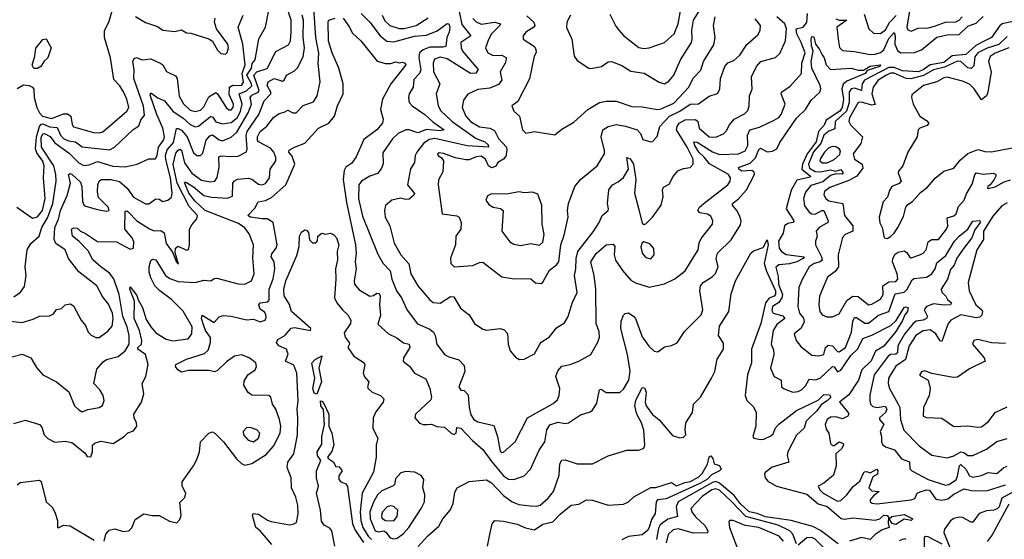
# Model space of a CAD drawing. Extents: x 1603745 to 1745082, y 385868 to 533966.
# Tile 431 of 646: x 1704320 to 1710069, y 438115 to 441148. Entities that reach past the tile are written whole.
import ezdxf

# ---------------------------------------------------------------- set-up
doc = ezdxf.new("R2010")
doc.units = 0

msp = doc.modelspace()

# ---------------------------------------------------------------- linework, layer by layer
at = {"layer": '0CON20XD'}
for points in [[(1704265, 439388.5), (1704335, 439381.8), (1704399.3, 439400.7), (1704435, 439418.2), (1704495, 439420), (1704517.7, 439432.3), (1704535, 439457.5), (1704565, 439463.3), (1704586.2, 439483.8), (1704615, 439490), (1704635, 439478.8), (1704678.2, 439395), (1704703.7, 439363.7), (1704720.7, 439325), (1704736.5, 439306.5), (1704765, 439293.5), (1704785, 439293.9), (1704835, 439330.9), (1704860.5, 439359.5), (1704866.2, 439403.8), (1704861.2, 439435), (1704838.6, 439488.6), (1704803.4, 439533.4), (1704770, 439595), (1704666.3, 439676.3), (1704604.4, 439755), (1704586.5, 439805), (1704531.1, 439841.1), (1704521.3, 439865), (1704526, 439935), (1704546.8, 439985), (1704557.7, 440035), (1704597.3, 440122.7), (1704616.2, 440195), (1704605.7, 440245), (1704615, 440250.9), (1704625, 440246.7), (1704675, 440199.5), (1704682, 440175), (1704687.6, 440087.6), (1704695, 440068), (1704705, 440060.8), (1704775, 440040), (1704825, 440031.1), (1704842, 440035), (1704836.2, 440055), (1704780.3, 440110.3), (1704773.5, 440143.5), (1704776.3, 440183.7), (1704784, 440206), (1704795, 440215.9), (1704855.2, 440215.2), (1704903.5, 440203.5), (1704946.9, 440165), (1704985, 440112.3), (1705055, 440073.5), (1705075, 440074.4), (1705115, 440103.5), (1705135, 440101.2), (1705155, 440087.8), (1705185, 440095.6), (1705207.1, 440112.9), (1705211.2, 440135), (1705200.2, 440225), (1705172.7, 440332.7), (1705172.1, 440355), (1705180.9, 440389.1), (1705217.5, 440432.5), (1705235, 440512.9), (1705245, 440514.2), (1705265, 440504), (1705297, 440465), (1705335, 440370.5), (1705355, 440356.7), (1705375, 440355.6), (1705389.9, 440370.1), (1705409.1, 440445), (1705429.6, 440470.4), (1705445, 440477), (1705485, 440446.9), (1705505, 440440.8), (1705555, 440463.2), (1705588.9, 440491.1), (1705653.5, 440605), (1705673, 440655), (1705666.6, 440695), (1705675, 440707.3), (1705712, 440725), (1705718.6, 440735), (1705687.7, 440825), (1705705, 440844.8), (1705765, 440864.2), (1705815, 440963.1), (1705888.7, 441001.3), (1705901.4, 441025), (1705905.6, 441075), (1705905.2, 441145), (1705875.4, 441235)], [(1705865, 440609.4), (1705885, 440619.4), (1705915, 440605.6), (1705935, 440605.7), (1705975, 440647.9), (1706035, 440669.2), (1706057.8, 440705), (1706074.5, 440785), (1706063.4, 440893.4), (1706066.3, 440953.7), (1706049.4, 441045), (1706036.8, 441215)], [(1706873.7, 441253.7), (1706900.7, 441120.7), (1706954.6, 441055), (1706896.5, 441015), (1706897.2, 440985), (1706905.3, 440965), (1706996.9, 440856.9), (1706983.2, 440836.8), (1706952.5, 440835), (1706815, 440919.5), (1706775, 440929), (1706741.9, 440918.1), (1706733.3, 440895), (1706736.1, 440845), (1706773.2, 440775), (1706751.8, 440715), (1706763.1, 440646.9), (1706777.5, 440617.5), (1706845, 440553.3), (1706985.1, 440455.1), (1707035.3, 440435), (1707055, 440417.1), (1707056.7, 440405), (1706932.3, 440412.3), (1706744.9, 440455.1), (1706711.2, 440448.8), (1706677.2, 440425), (1706639.1, 440375), (1706630, 440355), (1706625.6, 440315), (1706601.8, 440278.2), (1706584.7, 440185), (1706624.3, 440134.3), (1706622.2, 440125), (1706595, 440101.8), (1706575, 440099.2), (1706543, 440107), (1706493.8, 440095), (1706455.9, 440064.1), (1706450, 440035), (1706454.4, 439995), (1706480.6, 439945), (1706506, 439844), (1706545, 439775.8), (1706592.7, 439722.7), (1706604.6, 439665), (1706645.6, 439595), (1706715, 439512.5), (1706735, 439498.1), (1706775, 439494.4), (1706835, 439533.1), (1706855, 439531.4), (1706894.1, 439464.1), (1706944.2, 439425), (1706976.2, 439375), (1707025, 439342), (1707045, 439336), (1707125, 439345.6), (1707148.9, 439338.9), (1707167.5, 439317.5), (1707171.8, 439255), (1707184.6, 439214.6), (1707215, 439178.8), (1707237.5, 439165), (1707265, 439167.5), (1707325, 439197.8), (1707355, 439251.4)], [(1707536.4, 441175), (1707515.6, 441135), (1707512.8, 441102.8), (1707542.9, 441035), (1707558, 440935), (1707575, 440911.2), (1707643.3, 440865), (1707655, 440862.9), (1707716.7, 440875), (1707755, 440902), (1707775, 440904), (1707835, 440880.4), (1707887.8, 440847.8), (1707965.5, 440835.5), (1708053.2, 440783.2), (1708085, 440774.5), (1708110.1, 440789.9), (1708138.4, 440825), (1708177.3, 440915), (1708242.2, 441015), (1708247.2, 441035), (1708245, 441087.5), (1708254.8, 441145.2), (1708316.2, 441245)], [(1709521.7, 441235), (1709500.4, 441105), (1709505, 441089.2), (1709525, 441080.6), (1709565, 441099.2), (1709625, 441100.3), (1709661.5, 441111.5), (1709725, 441134.4), (1709785, 441136), (1709805, 441144.8), (1709823.4, 441165)], [(1704275, 439181.4), (1704335, 439195.4), (1704385, 439175.6), (1704417.9, 439117.9), (1704454.6, 439074.6), (1704535, 439034.4), (1704607, 438977), (1704639.2, 438895), (1704665, 438870.3), (1704685, 438860), (1704717.1, 438872.9), (1704784.4, 438885.6), (1704803.8, 438896.2), (1704812.8, 438925), (1704807.1, 438955), (1704788, 438988), (1704752.7, 439025), (1704771.3, 439108.7), (1704807.9, 439152.1), (1704826.2, 439165), (1704895, 439181.9), (1704935, 439215.8), (1704958.4, 439255), (1704959.6, 439305), (1704947.7, 439355), (1704923, 439415), (1704900.2, 439545), (1704868.9, 439635), (1704845, 439669.2), (1704793.2, 439705), (1704747.6, 439747.6), (1704719.2, 439799.2), (1704665.7, 439855.7), (1704628.7, 439885), (1704623.1, 439925), (1704636.8, 439933.2), (1704655, 439931.5), (1704675, 439913.6), (1704705, 439900.9), (1704775, 439854.6), (1704885, 439851.1), (1704965, 439808.1), (1704985.4, 439814.6), (1704987.4, 439852.6), (1704977.5, 439875), (1704933.6, 439925), (1704935, 440030), (1704945, 440031.9), (1704955, 440025.5), (1705003.6, 439973.6), (1705077.1, 439927.1), (1705105, 439915.7), (1705145, 439918.4), (1705163.5, 439905), (1705175, 439842.2), (1705212.4, 439792.4), (1705235, 439733.3), (1705247.7, 439722.3), (1705228.3, 439788.3), (1705230.6, 439815), (1705245, 439826.7), (1705295, 439803.5), (1705305, 439806.2), (1705311.1, 439835), (1705312.2, 439925), (1705325, 439950.8), (1705355, 439985.6), (1705358.7, 440005), (1705308.8, 440058.8), (1705239.4, 440195), (1705216.2, 440303.8), (1705231, 440369), (1705245, 440387.8), (1705255, 440392.8), (1705265, 440387.6), (1705282.9, 440312.9), (1705325, 440253.3), (1705381.8, 440211.8), (1705435, 440201.7), (1705459.4, 440205), (1705473, 440227), (1705484.4, 440285), (1705482.5, 440347.5), (1705495.8, 440354.2), (1705549.1, 440349.1), (1705595, 440352.3), (1705643.8, 440376.2), (1705648.5, 440395), (1705642.9, 440472.9), (1705648.4, 440495), (1705716.7, 440595), (1705747, 440675), (1705787.1, 440715), (1705786.3, 440726.3), (1705764.2, 440765), (1705771.2, 440785), (1705805, 440805.3), (1705855, 440790), (1705864, 440795), (1705878.6, 440825), (1705925, 440850), (1705942.8, 440867.2), (1705975, 440930.8), (1705983.3, 440985), (1705974.5, 441045), (1705977.3, 441145), (1705968.7, 441175)], [(1704285, 439530.9), (1704325, 439558.9), (1704348.2, 439591.8), (1704358.6, 439655), (1704351.8, 439705), (1704364, 439805), (1704385, 439841.2), (1704434.7, 439885.3), (1704448.5, 439935), (1704483.6, 439996.4), (1704513.6, 440076.4), (1704532.3, 440205), (1704531.7, 440245), (1704519.4, 440295), (1704447, 440405), (1704445, 440460), (1704455, 440482.3), (1704465, 440484.3), (1704497.6, 440467.6), (1704525, 440428.9), (1704608.4, 440368.4), (1704665, 440313.8), (1704695, 440297.3), (1704725, 440300.6), (1704775, 440320.4), (1704863.5, 440293.5), (1704935, 440290), (1705005.3, 440304.7), (1705075, 440336.5), (1705113.1, 440336.9), (1705122.8, 440357.2), (1705131.2, 440405), (1705158.9, 440445), (1705164.8, 440465), (1705155, 440514.5), (1705120, 440595), (1705082.9, 440707.1), (1705085, 440721.2), (1705127.1, 440692.9), (1705164.7, 440674.7), (1705214.1, 440615), (1705275, 440574.1), (1705315, 440537.4), (1705345, 440522.9), (1705365, 440526.3), (1705435, 440583.8), (1705445, 440580.6), (1705465, 440551.6), (1705505, 440541.5), (1705555, 440547.7), (1705592.7, 440577.3), (1705610.2, 440615), (1705618.9, 440655), (1705600.9, 440715), (1705645, 440733.3), (1705675, 440762.5), (1705674, 440775), (1705646.8, 440825), (1705673.2, 440865), (1705677, 440893), (1705694.8, 440915), (1705716, 441036), (1705755.9, 441105), (1705774.7, 441205)], [(1704302.5, 440055), (1704395, 439989.5), (1704425, 439997.4), (1704452.7, 440035), (1704469.5, 440105), (1704458.9, 440225), (1704463.5, 440295), (1704455, 440322.5), (1704420.8, 440370.8), (1704412.4, 440395), (1704417.8, 440465), (1704435, 440524.7), (1704445, 440539.3), (1704455, 440540.5), (1704495, 440522.8), (1704538.5, 440518.5), (1704558.6, 440475), (1704575, 440455.6), (1704605, 440441.6), (1704645.4, 440435.4), (1704685, 440407.2), (1704845, 440388.8), (1704874.5, 440405), (1704981.4, 440505), (1705015, 440529.4), (1705027.9, 440562.1), (1705048.4, 440591.6), (1705043.9, 440643.9), (1704986.7, 440805), (1704988.2, 440855), (1704980.9, 440905), (1704988.2, 440921.8), (1705003.1, 440926.9), (1705035, 440914.7), (1705085, 440919.4), (1705145, 440892.5), (1705155.5, 440885), (1705176.6, 440846.6), (1705230.3, 440820.3), (1705239.3, 440805), (1705251.8, 440701.8), (1705276.7, 440656.7), (1705315, 440620.5), (1705345, 440611.7), (1705375, 440619.7), (1705395, 440640), (1705425, 440698.4), (1705465, 440724.4), (1705475.9, 440715.9), (1705526.4, 440635), (1705542, 440622), (1705555, 440621.8), (1705567.2, 440635), (1705569, 440655), (1705542.7, 440712.7), (1705545.4, 440754.6), (1705564.2, 440765.8), (1705615, 440764.9), (1705626.6, 440783.4), (1705619.3, 440835), (1705635.8, 440885), (1705623.8, 441006.2), (1705596.2, 441105), (1705624.5, 441175)], [(1704305, 440746), (1704341.7, 440768.3), (1704375, 440763.8), (1704394, 440754), (1704402, 440742), (1704405.4, 440695), (1704420.5, 440635), (1704435.3, 440605), (1704454.2, 440585), (1704505, 440571), (1704575, 440598.1), (1704598.5, 440598.5), (1704618.1, 440585), (1704626.2, 440536.2), (1704635, 440523.9), (1704750.7, 440490.7), (1704785, 440488.9), (1704805.2, 440494.8), (1704946.1, 440615), (1704957.9, 440635), (1704945.2, 440684.8), (1704926.5, 440726.5), (1704905, 440762.5), (1704869.8, 440799.8), (1704851.1, 440925), (1704814.7, 441045.3), (1704815.2, 441085), (1704840.4, 441135), (1704859.2, 441200.8)], [(1704813.8, 438105), (1704823.8, 438146.2), (1704842.2, 438167.8), (1704875, 438175.5), (1704925, 438160), (1704957.5, 438165), (1704975, 438182.5), (1704995, 438230), (1705045, 438263.8), (1705094.1, 438254.1), (1705135, 438254.2), (1705195, 438220.8), (1705237.7, 438212.3), (1705255, 438230), (1705262.5, 438255), (1705255, 438330), (1705285, 438360), (1705290, 438385), (1705268.8, 438425), (1705268.3, 438451.7), (1705335, 438543.3), (1705355, 438581.2), (1705369.5, 438625), (1705375.9, 438684.1), (1705424.2, 438735.8), (1705445, 438743.3), (1705460, 438735), (1705510.6, 438685), (1705586, 438586), (1705615, 438558.6), (1705635, 438548.6), (1705675, 438557.8), (1705759.3, 438610.7), (1705801.5, 438658.5), (1705841.6, 438735), (1705844.3, 438775), (1705837.4, 438815), (1705814.7, 438875), (1705795.4, 438905), (1705785.8, 438945.8), (1705774, 438954), (1705675, 438956.2), (1705653.2, 438973.2), (1705628, 439015), (1705631.2, 439038.8), (1705652, 439075), (1705694.6, 439105.4), (1705702.2, 439125), (1705699.5, 439145), (1705659.4, 439175), (1705615, 439191.9), (1705575, 439184.2), (1705528, 439152), (1705475, 439100.6), (1705456.7, 439093.3), (1705425, 439100.5), (1705305, 439101.6), (1705265, 439091.4), (1705243.4, 439105), (1705230.4, 439125), (1705231.1, 439135), (1705293.2, 439166.8), (1705399.6, 439200.4), (1705421.5, 439218.5), (1705433.8, 439265), (1705433.8, 439293.8), (1705405.4, 439335), (1705395, 439361.4), (1705380.8, 439405), (1705385, 439423.3), (1705455, 439380.8), (1705485.7, 439414.3), (1705508.8, 439421.2), (1705555, 439418.1), (1705645, 439396.1), (1705685, 439399.5), (1705723.9, 439383.9), (1705752.7, 439395), (1705759.5, 439410.5), (1705757.7, 439427.7), (1705750.4, 439440.4), (1705725, 439458.6), (1705717.1, 439485), (1705724.6, 439495.4), (1705768.8, 439501.2), (1705777.3, 439512.7), (1705776.5, 439575), (1705801, 439635), (1705809.3, 439695), (1705805.2, 439735), (1705789.2, 439765), (1705791.9, 439781.9), (1705818.5, 439815), (1705823.2, 439835), (1705800, 439965), (1705765, 439986.9), (1705735, 439985.4), (1705667.5, 439995), (1705652, 440005), (1705692.3, 440047.7), (1705712.9, 440085), (1705755, 440092.2), (1705789.5, 440110.5), (1705874.7, 440185), (1705926.8, 440305), (1705910.9, 440350.9), (1705892.5, 440375), (1705893.5, 440386.5), (1705924.7, 440405.3), (1705985, 440427.2), (1706065.5, 440515), (1706125, 440544.1), (1706159, 440585), (1706175.5, 440645), (1706209.7, 440715), (1706208.4, 440775), (1706184.2, 440865), (1706144.3, 440955), (1706122.8, 441022.8), (1706121.1, 441138.9), (1706125, 441146), (1706162, 441158)], [(1704996.2, 441166.2), (1705055, 441131.5), (1705125, 441108.1), (1705155, 441086.4), (1705225, 441080), (1705265, 441090), (1705295, 441072), (1705319.7, 441069.7), (1705425, 441037.1), (1705445, 441022.9), (1705475, 440970.6), (1705495, 440951.9), (1705522.1, 440947.9), (1705532.3, 440957.7), (1705539.7, 440985), (1705535.3, 441005), (1705468.9, 441095), (1705457.9, 441135), (1705462.4, 441157.6)], [(1706208.3, 441158.3), (1706245, 441105.8), (1706260.9, 441070.9), (1706311.5, 441025), (1706407.1, 440907.1), (1706455, 440892.7), (1706487.8, 440892.2), (1706515, 440902.5), (1706535, 440897.5), (1706555, 440901.2), (1706570, 440895), (1706575.4, 440885.4), (1706486.1, 440773.9), (1706438.9, 440685), (1706425.8, 440625), (1706442.5, 440567.5), (1706439.2, 440545), (1706405.4, 440505), (1706330.3, 440449.7), (1706285, 440347.1), (1706258.9, 440311.1), (1706225, 440286.9), (1706215, 440268.6), (1706208.8, 440215), (1706228.8, 440081.2), (1706281, 439835), (1706284.7, 439785), (1706279.6, 439735), (1706285.5, 439695), (1706272.9, 439625), (1706275.8, 439605), (1706301.7, 439571.7), (1706365, 439535.5), (1706385, 439538), (1706405, 439551.4), (1706419.3, 439549.3), (1706424.4, 439535), (1706420.2, 439485), (1706426.8, 439423.2), (1706411.2, 439371.2), (1706473.8, 439313.8), (1706521.9, 439291.9), (1706561.9, 439261.9), (1706595, 439254), (1706597.2, 439235), (1706561.9, 439175), (1706560, 439155), (1706595.3, 439125.3), (1706626, 439086), (1706691.5, 439051.5), (1706714.4, 438995), (1706724.2, 438945), (1706721.2, 438928.8), (1706631.2, 438845), (1706626.7, 438825), (1706655, 438794.2), (1706675.6, 438785.6), (1706700, 438785), (1706725, 438786.7), (1706755, 438774.5), (1706800, 438770), (1706838.8, 438735), (1706855, 438727.5), (1706869.2, 438735), (1706871.7, 438768.3), (1706895, 438764.2), (1706962.9, 438692.9), (1707025, 438639.5), (1707076.7, 438566.7), (1707145, 438486.2), (1707175, 438466.2), (1707204.7, 438465.3), (1707265, 438486.5), (1707302.9, 438525), (1707352.5, 438635), (1707386.8, 438685), (1707397.1, 438755), (1707415.7, 438784.3), (1707465, 438799.3), (1707505, 438790.9), (1707525, 438794.5), (1707595, 438841.5), (1707651.2, 438858.8), (1707665, 438870), (1707689.4, 438910.6), (1707705, 438988.8), (1707715, 438992.5), (1707745, 438972.5), (1707825, 438972), (1707845, 438992.5), (1707875.7, 439044.3), (1707885, 439097.5), (1707868.7, 439195), (1707829.3, 439345), (1707831.3, 439388.7), (1707845.9, 439424.1), (1707855, 439433.3), (1707875, 439436.7), (1707905, 439416.2), (1707915, 439403.3), (1707955, 439297.1), (1707993.7, 439243.7), (1708025, 439213.8), (1708045, 439208.8), (1708085, 439238.8), (1708125, 439246.7), (1708158.3, 439261.7), (1708201.7, 439328.3), (1708298.1, 439425), (1708307.8, 439455), (1708291.2, 439565), (1708295.4, 439595), (1708310, 439615), (1708362.3, 439647.7), (1708382.7, 439667.3), (1708397.9, 439705), (1708387.4, 439755), (1708394.2, 439785), (1708475, 439863.4), (1708529.4, 439950.6), (1708531.6, 439975), (1708523, 440005), (1708508.1, 440035), (1708482.1, 440065), (1708481.8, 440075), (1708517.7, 440102.3), (1708563.6, 440155), (1708610.8, 440245), (1708607.8, 440257.8), (1708595, 440267.6), (1708536, 440265), (1708518.2, 440275), (1708517.1, 440285), (1708585, 440311.6), (1708617.1, 440342.9), (1708635, 440391.5), (1708645, 440398.5), (1708685, 440377.8), (1708715, 440381.8), (1708740.9, 440395), (1708759.1, 440430.9), (1708855, 440573.6), (1708907.5, 440625), (1708941.2, 440678.8), (1708991.8, 440725), (1708997.6, 440745), (1708994, 440765), (1708944.8, 440865), (1708941.7, 440905), (1708952.8, 440965), (1708943.3, 440995), (1708940.9, 441035), (1708945, 441050), (1708957.6, 441047.6), (1708965.7, 441005), (1708988, 440978), (1709005, 440943.8), (1709017.8, 440925), (1709029.4, 440885), (1709055, 440857.1), (1709175, 440864.8), (1709215, 440854.2), (1709246.1, 440853.9), (1709285, 440877.6), (1709346.9, 440885), (1709342.9, 440875), (1709267.8, 440852.2), (1709255.8, 440835), (1709150.1, 440789.9), (1709128.3, 440771.7), (1709120.3, 440745), (1709130.4, 440685), (1709122.9, 440635), (1709107.8, 440615), (1709028.8, 440561.2), (1709016.3, 440533.7), (1708983.5, 440495), (1708970.3, 440435), (1708918.5, 440365), (1708891, 440305), (1708887.5, 440275), (1708936.9, 440235), (1708935, 440228.8), (1708858, 440212), (1708825, 440152.7), (1708795.9, 440045), (1708837.4, 439977.4), (1708842.5, 439975), (1708834.4, 439965.6), (1708805, 439959.1), (1708784.8, 439945), (1708777.5, 439902.5), (1708750, 439855), (1708754, 439815), (1708767.6, 439795), (1708795, 439778.8), (1708900.6, 439765), (1708893.8, 439755), (1708857.9, 439735), (1708815, 439722.8), (1708752.2, 439717.8), (1708735.4, 439704.6), (1708749.1, 439649.1), (1708750.1, 439605), (1708774.5, 439545), (1708770, 439525), (1708752.8, 439497.2), (1708715.4, 439475), (1708711.2, 439451.2), (1708719.1, 439435), (1708775, 439419.8), (1708786.7, 439405), (1708740.2, 439369.8), (1708719.5, 439335), (1708707.3, 439255), (1708721.2, 439221.2), (1708724.1, 439195), (1708703.5, 439115), (1708725, 439065.8), (1708766.9, 439045), (1708768.8, 439005), (1708782.9, 438992.9), (1708833.4, 438973.4), (1708865, 438977.2), (1708885, 438988.8), (1708908.1, 439011.9), (1708930.2, 439049.8), (1708967.2, 439047.2), (1708994.1, 439055.9), (1709065, 439123.9), (1709075, 439122.5), (1709095, 439093.4), (1709115, 439103.1), (1709172.5, 439187.5), (1709213.6, 439226.4), (1709242.1, 439287.9), (1709295, 439306.2), (1709406.4, 439363.6), (1709437.3, 439392.7), (1709485, 439468.9), (1709495, 439473.3), (1709506.6, 439466.6), (1709504.5, 439445), (1709487.1, 439425), (1709475, 439392.2), (1709435, 439327.8), (1709365, 439243.3), (1709317.3, 439212.7), (1709291.9, 439158.1), (1709237.2, 439105), (1709217.3, 439045), (1709160.8, 438959.2), (1709106.9, 438915), (1709157.5, 438855), (1709161.6, 438845), (1709155.8, 438835), (1709125, 438818.7), (1709085, 438829.4), (1709055, 438828.2), (1709035.3, 438814.7), (1709023.5, 438785), (1709028.9, 438758.9), (1709044, 438735), (1709054.4, 438674.4), (1709065, 438662), (1709075, 438662.5), (1709105, 438684.2), (1709127.1, 438675), (1709130.8, 438665), (1709117.3, 438642.7), (1709085.6, 438615), (1709088.1, 438545), (1709071.2, 438488.8), (1709015, 438442.5), (1708981.2, 438425), (1708991.4, 438405), (1709011.9, 438385), (1709095, 438338.5), (1709115, 438341.9), (1709150, 438375), (1709186.9, 438423.1), (1709225, 438455.5), (1709251.1, 438508.9), (1709265, 438511.2), (1709286.4, 438503.6), (1709325.3, 438525.3), (1709330.8, 438515), (1709327.5, 438495), (1709300.8, 438479.2), (1709278.6, 438415), (1709295, 438398.3), (1709337.5, 438395), (1709305, 438369.6), (1709286.5, 438345), (1709285.7, 438335), (1709296.7, 438326.7), (1709325, 438322.1), (1709525, 438346), (1709545.5, 438354.5), (1709560, 438385), (1709576.6, 438393.4)], [(1706314.6, 441185), (1706364.1, 441135), (1706424.5, 441054.5), (1706463.2, 441023.2), (1706505, 441019.7), (1706625, 441051.8), (1706695, 441058), (1706756.9, 441083.1), (1706815, 441127), (1706825, 441123.6), (1706831.5, 441105), (1706827.7, 441075), (1706814, 441044), (1706807.4, 440992.6), (1706792.5, 440987.5), (1706715, 440987.4), (1706675, 440971.7), (1706655.2, 440955), (1706651.2, 440925), (1706662.9, 440855), (1706653.6, 440835), (1706621.2, 440798.8), (1706617.8, 440755), (1706593.5, 440715), (1706590, 440695), (1706594.4, 440665), (1706612.5, 440645), (1706685, 440595.9), (1706732.4, 440552.4), (1706798.1, 440505), (1706775, 440499.7), (1706695, 440508.4), (1706645, 440488.7), (1706595, 440505.5), (1706575, 440506), (1706529.5, 440485), (1706497.6, 440452.4), (1706439.4, 440370.6), (1706442.5, 440307.5), (1706431.4, 440278.6), (1706408.7, 440251.3), (1706365, 440235.8), (1706315, 440205.7), (1706300, 440185), (1706298, 440105), (1706322, 440002), (1706410.7, 439780.7), (1706441.5, 439725), (1706483.2, 439683.2), (1706493.6, 439633.6), (1706520.9, 439565), (1706550, 439525), (1706582.1, 439452.1), (1706642.9, 439372.9), (1706715, 439342), (1706735.8, 439325), (1706745.9, 439305), (1706755.3, 439255.3), (1706800.9, 439195), (1706825, 439181.1), (1706885, 439162.5), (1706915, 439130), (1706918.5, 439095), (1706883.3, 439005), (1706895, 438986.2), (1706915, 438984.2), (1706937.9, 438957.9), (1706944.3, 438884.3), (1706955, 438842.5), (1706972.5, 438815), (1706995, 438800.8), (1707088.9, 438778.9), (1707109.2, 438715), (1707125, 438630), (1707135, 438622.2), (1707145, 438623.3), (1707213.1, 438685), (1707285.4, 438824.6), (1707435, 438907.8), (1707460.5, 438929.5), (1707469.6, 438955), (1707472.9, 438995), (1707449.5, 439065), (1707461.9, 439098.1), (1707485, 439125.8), (1707535, 439135.6), (1707585.4, 439154.6), (1707654.2, 439195), (1707695, 439266.7), (1707705.6, 439295), (1707704.3, 439325.7), (1707685.9, 439375), (1707683.8, 439575), (1707673.8, 439655), (1707654.7, 439735), (1707685, 439783.6), (1707745, 439833.3), (1707785, 439838.8), (1707794.4, 439824.4), (1707791.2, 439775), (1707799.6, 439745), (1707838.9, 439685), (1707887.5, 439627.5), (1707915, 439612.9), (1707995, 439587.3), (1708085, 439607.1), (1708145, 439636.7), (1708205, 439682.9), (1708281.5, 439805), (1708287.3, 439845), (1708298.5, 439871.5), (1708364.4, 439955), (1708367.8, 439975), (1708355, 440001.1), (1708335, 440012.7), (1708291.3, 440021.3), (1708280, 440035), (1708290, 440055), (1708325.6, 440085), (1708455.3, 440184.7), (1708467.8, 440205), (1708469.5, 440225), (1708459.2, 440245), (1708347.1, 440307.1), (1708316.8, 440346.8), (1708285.6, 440375), (1708261.1, 440415), (1708255.7, 440435), (1708275, 440434.2), (1708365, 440376.9), (1708405, 440362.3), (1708516.7, 440365), (1708555, 440382.5), (1708570.7, 440415), (1708569.5, 440475), (1708583.8, 440505), (1708638.8, 440521.2), (1708725, 440561.2), (1708751.8, 440578.2), (1708765.3, 440595), (1708788.9, 440655), (1708766.2, 440715), (1708768.5, 440725), (1708819.1, 440760.9), (1708885.3, 440834.7), (1708886.8, 440895), (1708905.4, 440954.6), (1708882.9, 441015), (1708858, 441065), (1708853.2, 441095), (1708895, 441104.6), (1708915, 441131.7), (1708919.8, 441185)], [(1706436.5, 441175), (1706451.1, 441141.1), (1706480.4, 441115), (1706535, 441096.6), (1706565, 441097.4), (1706635.4, 441114.6), (1706705, 441160)], [(1706966.5, 441155), (1706985.1, 441135.1), (1707015, 441122), (1707094.3, 441134.3), (1707126.5, 441125), (1707123.6, 441115), (1707075.3, 441065), (1707058, 441032), (1707039.5, 440985), (1707053.5, 440955), (1707085, 440939.2), (1707135, 440941.7), (1707161.8, 440925), (1707154.2, 440895), (1707126.2, 440845), (1707135.6, 440795), (1707115, 440771.1), (1707065, 440748.2), (1706995, 440741.9), (1706936.9, 440713.1), (1706911.7, 440678.3), (1706904.5, 440635), (1706924.7, 440585), (1706951.5, 440555), (1707005, 440523.5), (1707065.6, 440515.6), (1707091.9, 440501.9), (1707116.1, 440455), (1707162, 440405), (1707164.7, 440385), (1707158, 440352), (1707145.2, 440334.8), (1707111.4, 440315), (1707098.6, 440291.4), (1707075, 440284.5), (1707058.1, 440295), (1707040.4, 440335), (1707015, 440351.3), (1706985, 440348.7), (1706945, 440330), (1706925, 440330.8), (1706865, 440342.1), (1706795, 440367.8), (1706768.8, 440371.2), (1706760, 440365), (1706764.2, 440355), (1706782.8, 440342.8), (1706793.7, 440323.7), (1706790.1, 440259.9), (1706766.3, 440213.7), (1706762.6, 440185), (1706786.1, 440016.1), (1706873, 440003), (1706886, 439995), (1706898.6, 439965), (1706895.6, 439925), (1706867.5, 439885), (1706864.6, 439835), (1706835.5, 439755.5), (1706836.9, 439725), (1706856.3, 439706.3), (1706965.4, 439714.6), (1707005, 439731.4), (1707025, 439732.5), (1707135, 439646.7), (1707195, 439637.5), (1707305, 439635.6), (1707332.1, 439612.1), (1707365, 439608.8), (1707375, 439616.7), (1707413.7, 439686.3), (1707455, 439717.5), (1707467.5, 439735), (1707478.9, 439835), (1707499.3, 439890.7), (1707521.8, 439995), (1707518.5, 440035), (1707523.6, 440076.4), (1707561.4, 440175), (1707595, 440216.2), (1707692.5, 440295), (1707734.2, 440365), (1707735.5, 440385), (1707715.4, 440464.6), (1707725, 440505.7), (1707755, 440524.5), (1707802.4, 440537.6), (1707857.2, 440527.2), (1707925.5, 440505), (1707943.9, 440485), (1707959.1, 440449.1), (1708005, 440435.6), (1708015, 440437.8), (1708042.7, 440467.3), (1708057.9, 440525), (1708115, 440584.8), (1708175.1, 440614.9), (1708235, 440654.8), (1708283.2, 440656.8), (1708345, 440701.5), (1708395, 440718), (1708407.3, 440742.7), (1708411.6, 440805), (1708437.9, 440875), (1708455, 440897.1), (1708489.2, 440910.8), (1708525, 440941.9), (1708565, 441004.4), (1708630.2, 441059.8), (1708644.3, 441085), (1708645.6, 441115), (1708613.4, 441153.4)], [(1707281.6, 441171.6), (1707321.9, 441135), (1707328.1, 441115), (1707321.9, 441105), (1707275.3, 441074.7), (1707259.4, 441055), (1707260.6, 441035), (1707325, 440991.1), (1707334.5, 440975), (1707335, 440957.5), (1707323.8, 440935), (1707297.6, 440802.4), (1707228.9, 440671.1), (1707194.3, 440645), (1707204.5, 440615), (1707238.5, 440585), (1707256.2, 440505), (1707275, 440486.2), (1707325, 440495.8), (1707445, 440476.2), (1707485, 440510), (1707555, 440551.1), (1707636.9, 440625), (1707705, 440665.4), (1707745, 440673.1), (1707802.9, 440672.9), (1707895, 440641.2), (1707955, 440640), (1708044.8, 440624.8), (1708065, 440628.1), (1708139.2, 440660.8), (1708171.4, 440695), (1708226.7, 440755), (1708252.3, 440807.7), (1708296.7, 440853.3), (1708313.5, 440905), (1708372.2, 441002.2), (1708379.7, 441045), (1708370.9, 441115), (1708381.6, 441165)], [(1707355, 439251.4), (1707365, 439265.5), (1707412.5, 439297.5), (1707455, 439349.2), (1707501, 439379), (1707523.3, 439415), (1707545.3, 439494.7), (1707574.1, 439555.9), (1707558.6, 439655), (1707567.4, 439695), (1707568.3, 439755), (1707578.4, 439795), (1707669, 439911), (1707704, 439965), (1707721.2, 440005), (1707755.4, 440035), (1707758.8, 440045), (1707752, 440075), (1707760, 440155), (1707782.2, 440185), (1707815, 440201.5), (1707845, 440227.5), (1707874.7, 440275), (1707865.9, 440344.1), (1707885, 440336), (1707903.5, 440305), (1707918.2, 440215), (1707909.5, 440135), (1707935, 440041.2), (1707955, 439960), (1707965, 439952.5), (1707975, 439957.5), (1708014, 439995), (1708066, 440065), (1708077.1, 440115), (1708072.5, 440155), (1708079.1, 440170.9), (1708111.7, 440188.3), (1708136.2, 440233.8), (1708163.1, 440266.9), (1708195, 440280.8), (1708235, 440285.8), (1708252.9, 440305), (1708251.5, 440335), (1708216.4, 440405), (1708154.3, 440505), (1708158, 440525), (1708171.3, 440545), (1708205, 440563.5), (1708265.2, 440565.2), (1708279.6, 440555), (1708287.2, 440515), (1708345, 440465.4), (1708385, 440462.3), (1708428.5, 440481.5), (1708445, 440496.9), (1708464.4, 440535.6), (1708492.2, 440567.8), (1708552, 440598), (1708572.3, 440617.7), (1708579.6, 440645), (1708580.6, 440705), (1708597.3, 440742.7), (1708592.2, 440815), (1708622.8, 440875), (1708648.1, 440905), (1708733.1, 440926.9), (1708758.2, 440951.8), (1708791.3, 441025), (1708796.3, 441095), (1708787.7, 441125), (1708741.6, 441165)], [(1707765, 441180.8), (1707800.2, 441110.2), (1707819.5, 441085), (1707846.7, 441055), (1707935, 440986.5), (1707965, 440980)], [(1707965, 440980), (1707995, 440984.7), (1708085, 441014.7), (1708140.7, 441065), (1708164.8, 441125), (1708181, 441209)], [(1709085, 441152.7), (1709105, 441145.1), (1709149.4, 441145), (1709090.2, 441105), (1709101.1, 441021.1), (1709106.4, 440986.4), (1709125, 440968.2), (1709195, 440962.9), (1709285, 440945.7), (1709315, 440946.6), (1709345, 440956.7), (1709365, 440971.6), (1709395, 441039.5), (1709425, 441074.5), (1709431.3, 441055), (1709428.8, 441005), (1709445, 440967.9), (1709465, 440955.7), (1709543.9, 440956.1), (1709585, 440971.6), (1709675, 441047.2), (1709735, 441060.4), (1709805, 441062.5), (1709855, 441111.6), (1709905, 441128.2), (1709945, 441167.9)], [(1709250, 441180), (1709278.8, 441095), (1709305, 441070.4), (1709345, 441068.6), (1709375, 441089.2), (1709397.7, 441132.3), (1709437.6, 441172.4)], [(1710145, 441144.7), (1710056.6, 441123.4), (1710040.2, 441109.8), (1709995, 441044.5), (1709955, 441025.8), (1709901.8, 440998.2), (1709844.4, 440945.6), (1709765, 440936.6), (1709715, 440897.8), (1709635.2, 440884.8), (1709595.2, 440855), (1709565, 440843.6), (1709475, 440849.4), (1709425, 440868.7), (1709395, 440869.8), (1709253, 440795), (1709239.4, 440775), (1709235, 440734.5), (1709195, 440748.7), (1709175, 440744.8), (1709162.1, 440725), (1709162.5, 440665), (1709147.3, 440615), (1709080.6, 440555), (1709078.8, 440511.2), (1709045, 440496.9), (1709015, 440474.4), (1708998.3, 440425), (1708955, 440376.9), (1708925.6, 440305), (1708932.3, 440282.3), (1708965, 440262.8), (1708995, 440260.9), (1709055, 440271.1), (1709085, 440263.8), (1709115, 440274.8), (1709128.3, 440255), (1709122.5, 440247.5), (1709085, 440248), (1709055, 440238.5), (1709008.6, 440201.4), (1708938.6, 440181.4), (1708908.9, 440141.1), (1708896.9, 440105), (1708902.1, 440062.1), (1708929.6, 440025), (1708944.6, 440014.6), (1708965, 440013.3), (1709003.8, 440035), (1709015, 440033.8), (1709039.6, 439975), (1709038.1, 439965), (1708988.2, 439935), (1708970.4, 439915), (1708976.4, 439885), (1708966.4, 439855), (1708967.3, 439835), (1709001.9, 439765), (1709004.7, 439745), (1708994.1, 439735.9), (1708957.9, 439725), (1708929.6, 439705), (1708888, 439632), (1708868.9, 439585), (1708863.4, 439475), (1708872.5, 439435), (1708895.6, 439405.6), (1708900.6, 439385), (1708882.5, 439347.5), (1708842.5, 439315), (1708853.5, 439275), (1708880.3, 439240.3), (1708945, 439190), (1708983.4, 439186.6), (1709015, 439194.3), (1709024.7, 439235), (1709040.6, 439249.4), (1709065, 439243.8), (1709095, 439211.3), (1709105, 439208.8), (1709142.2, 439235), (1709175.7, 439324.3), (1709185, 439388.6), (1709195, 439410), (1709205, 439409.5), (1709255, 439377.6), (1709275, 439377.2), (1709335, 439423.9), (1709394.2, 439445.8), (1709431.5, 439548.5), (1709485, 439557.3), (1709502.4, 439575), (1709530.7, 439629.3), (1709541.5, 439638.5), (1709615, 439645.8), (1709645.1, 439664.9), (1709665.2, 439695), (1709675, 439728.5), (1709727.9, 439772.1), (1709777.2, 439855), (1709805, 439885.3), (1709855.6, 439925), (1709885, 439972.8), (1709925, 439976.2), (1709927.1, 439965), (1709897.5, 439922.5), (1709878.3, 439875), (1709832.6, 439815), (1709792.6, 439757.4), (1709777, 439715), (1709755, 439690.7), (1709737, 439633), (1709700.9, 439575), (1709705, 439558.9), (1709726.9, 439535), (1709736.2, 439515), (1709760, 439495), (1709755.5, 439485), (1709717.7, 439482.3), (1709655, 439489), (1709613.8, 439475), (1709601.8, 439455), (1709620, 439415), (1709615.3, 439405), (1709595.7, 439394.3), (1709555, 439388.3), (1709536.8, 439375), (1709486.7, 439313.3), (1709446.2, 439245), (1709445, 439203.5), (1709435, 439196.8), (1709405, 439194), (1709391.2, 439185), (1709309.2, 439075), (1709283.1, 438956.9), (1709284.6, 438924.6), (1709288.2, 438905), (1709301.5, 438891.5), (1709325.6, 438885.6), (1709373, 438893), (1709383.8, 438875), (1709375.3, 438855), (1709339.6, 438825), (1709340.5, 438815), (1709365.4, 438785), (1709344.2, 438745), (1709351.9, 438715), (1709351.1, 438685), (1709358.3, 438668.3), (1709376, 438655), (1709427.4, 438637.4), (1709468.8, 438585), (1709515, 438567.7), (1709517.2, 438527.2), (1709529.2, 438515), (1709625, 438463.9), (1709725, 438431.2), (1709745, 438436.1), (1709787.3, 438462.7), (1709796.5, 438483.5), (1709806.6, 438543.4), (1709815, 438552.4), (1709845, 438524.4), (1709865, 438485.3), (1709885, 438478.1), (1709935, 438487.5), (1709975, 438505.8), (1710025, 438499.2), (1710065.2, 438534.8), (1710085, 438543.1)], [(1704425, 440863.1), (1704403.2, 440863.2), (1704393.5, 440883.5), (1704409.5, 440935), (1704415, 440982.5), (1704455, 441033.3), (1704475, 441037.5), (1704503.8, 440985), (1704484, 440925), (1704463.1, 440906.9), (1704443.5, 440875), (1704425, 440863.1)], [(1710085, 441050.9), (1710037.2, 441002.8), (1709968, 440982), (1709915.2, 440955), (1709897.4, 440932.6), (1709891.7, 440878.3), (1709875, 440863), (1709855, 440866.6), (1709815, 440904.2), (1709795, 440905.6), (1709719, 440871), (1709654.8, 440855), (1709597.1, 440822.9), (1709523.7, 440803.7), (1709495, 440804.8), (1709425, 440835.7), (1709405, 440836.3), (1709380.2, 440825), (1709332.4, 440795), (1709302.3, 440755), (1709295.9, 440715), (1709315, 440654.4), (1709295, 440650), (1709235, 440666.7), (1709215.7, 440664.3), (1709164.8, 440575), (1709161.3, 440555), (1709170.5, 440535), (1709240.8, 440465), (1709231.1, 440425), (1709186.2, 440365), (1709194.6, 440334.6), (1709238, 440305), (1709242.5, 440282.5), (1709208.6, 440235), (1709160.2, 440209.8), (1709050.6, 440169.4), (1709019.4, 440145), (1709015.3, 440125.3), (1709026.1, 440105), (1709045, 440090.3), (1709126.9, 440075), (1709136.2, 440005), (1709184.9, 439944.9), (1709183.6, 439915), (1709140.4, 439895), (1709123.2, 439876.8), (1709099.1, 439775), (1709100, 439705), (1709081.6, 439678.4), (1709036.4, 439645), (1708990.3, 439535), (1708985.4, 439485), (1708991.5, 439445), (1709005.4, 439425.4), (1709033.6, 439413.6), (1709066.1, 439413.9), (1709105, 439431.1), (1709150.1, 439509.9), (1709185, 439533.9), (1709215, 439532.2), (1709275, 439484.1), (1709295, 439487.9), (1709345, 439517.6), (1709362.2, 439545), (1709358.8, 439595), (1709395, 439618.7), (1709435, 439621), (1709447, 439633), (1709442.9, 439665), (1709416.3, 439735), (1709417.5, 439755), (1709430.9, 439779.1), (1709448.2, 439791.8), (1709485, 439799.1), (1709500.1, 439790.1), (1709515, 439763.8), (1709525, 439759.1), (1709575, 439775.6), (1709595, 439785.6), (1709611.8, 439805), (1709625, 439852.5), (1709645, 439864.7), (1709685, 439865.5), (1709730.7, 439925), (1709738.4, 439945), (1709735, 439992), (1709775, 440002.8), (1709788.4, 440015), (1709802.3, 440057.7), (1709833.9, 440095), (1709847.7, 440132.3), (1709881.7, 440188.3), (1709896.5, 440243.5), (1709905, 440254.2), (1709945, 440247.1), (1710005, 440252), (1710018.8, 440245), (1710020, 440235), (1710010, 440215), (1709986.4, 440183.6), (1709972.5, 440175), (1709970, 440165), (1709975, 440163.3), (1710015, 440172.5), (1710067.6, 440202.4), (1710105, 440212.9)], [(1710094.4, 440985), (1710015, 440953.9), (1709985.5, 440934.5), (1709975.9, 440905), (1709991.7, 440845), (1709973.6, 440726.4), (1709964.1, 440705), (1709935, 440680.5), (1709893.3, 440745), (1709865, 440771.2), (1709825, 440789.7), (1709735, 440813.1), (1709715, 440809.7), (1709675, 440786.5), (1709596.2, 440765), (1709529.8, 440710.2), (1709526.4, 440695), (1709536.2, 440656.2), (1709575, 440585.8), (1709615, 440560.5), (1709628, 440545), (1709618.9, 440531.1), (1709575, 440515.8), (1709566, 440505), (1709559.4, 440465), (1709504.6, 440375), (1709475.4, 440294.6), (1709452, 440265), (1709449.2, 440255), (1709466.2, 440205), (1709455, 440192.5), (1709412, 440175), (1709397.9, 440152.1), (1709387.8, 440112.2), (1709360.8, 440085), (1709338.1, 439995), (1709342.8, 439962.8), (1709355.6, 439935), (1709367.5, 439875), (1709385, 439871.2), (1709405, 439882.5), (1709425, 439901.4), (1709446.2, 439935), (1709479.8, 440000.2), (1709494.4, 440055), (1709505, 440069.2), (1709532.6, 440087.4), (1709579.3, 440140.7), (1709619.8, 440170.2), (1709665, 440224.2), (1709715, 440263.8), (1709775, 440281.9), (1709811.7, 440328.3), (1709855, 440367.9), (1709915, 440391.1), (1709955, 440378.2), (1709993.4, 440376.6), (1710165, 440410)], [(1704285, 438791.9), (1704355, 438810), (1704435, 438785.8), (1704449.8, 438769.8), (1704463.6, 438725), (1704484.3, 438704.3), (1704525, 438682.9), (1704585, 438687.8), (1704625, 438680), (1704699.7, 438619.7), (1704715, 438598.8), (1704735, 438597.5), (1704746, 438625), (1704746.2, 438665), (1704761.3, 438678.7), (1704795, 438688.6), (1704865.8, 438674.2), (1704930, 438715), (1704952.4, 438737.6), (1704985, 438749.2), (1705004.3, 438775), (1705002.9, 438795), (1704988.1, 438825), (1704987.5, 438845), (1705031.4, 438915), (1705044.2, 438965), (1705034.5, 439025.5), (1705057.5, 439065), (1705069.7, 439135), (1705054.1, 439195), (1705009, 439225), (1705010.2, 439235), (1705031.6, 439255), (1705033.1, 439275), (1705020.5, 439335), (1704988.8, 439405), (1704990, 439505), (1704962.3, 439575), (1704965, 439588.8), (1705005, 439538.1), (1705012.3, 439512.3), (1705037.5, 439467.5), (1705058.9, 439398.9), (1705085.2, 439355), (1705115, 439320.5), (1705175.8, 439284.2), (1705215, 439274.4), (1705304.5, 439285.5), (1705325.3, 439315), (1705326.7, 439355), (1705275, 439447.4), (1705206.1, 439515), (1705137.8, 439565), (1705109.6, 439595), (1705085, 439642.2), (1705075.9, 439675), (1705075.4, 439705), (1705085, 439742), (1705095, 439750.8), (1705115, 439746.2), (1705172.2, 439655), (1705197.1, 439637.1), (1705245, 439619.7), (1705345, 439614.2), (1705395, 439627.2), (1705435.6, 439624.4), (1705455, 439638), (1705470.7, 439639.3), (1705595, 439607.3), (1705635.3, 439604.7), (1705673.1, 439625), (1705688.8, 439665), (1705681.5, 439758.5), (1705685.8, 439835), (1705659, 439899), (1705633.8, 439933.8), (1705597.9, 439957.9), (1705403.9, 440033.9), (1705345, 440088.3), (1705307.3, 440135), (1705282.2, 440197.8), (1705285, 440202.5), (1705295, 440198.4), (1705335, 440173.5), (1705395, 440122.8), (1705441.8, 440111.8), (1705534.2, 440105.8), (1705562, 440118), (1705564.6, 440195), (1705575, 440208.6), (1705592.5, 440217.5), (1705655, 440223.3), (1705675, 440216.9), (1705715, 440188.8), (1705735, 440185.3), (1705755, 440192.8), (1705778.8, 440225), (1705783.1, 440275), (1705815.3, 440324.7), (1705816.4, 440345), (1705804.3, 440375), (1705785, 440399.4), (1705714.8, 440435), (1705708.3, 440445), (1705708, 440465), (1705724.7, 440495), (1705763, 440527), (1705801.5, 440578.5), (1705835, 440600.5), (1705865, 440609.4)], [(1709035, 440312.3), (1709075, 440332.4), (1709108.9, 440361.1), (1709113.4, 440383.4), (1709104.3, 440395), (1709085, 440406), (1709065, 440408.4), (1709045, 440400.4), (1709019.1, 440375), (1708995, 440338.5), (1708992.5, 440325), (1709005, 440313.3), (1709035, 440312.3)], [(1707245, 439829.6), (1707305, 439841.8), (1707355, 439833.1), (1707375, 439848.9), (1707382, 439895), (1707370.8, 439955), (1707368.2, 440065), (1707345, 440129.2), (1707315, 440141.9), (1707267.3, 440137.3), (1707235, 440144.4), (1707165, 440130), (1707075, 440132.3), (1707050.6, 440119.4), (1707041.5, 440095), (1707059.9, 440069.9), (1707085, 440053.6), (1707126.4, 440046.4), (1707142.5, 440035), (1707135.7, 439915), (1707181.7, 439851.7), (1707205, 439837.6), (1707245, 439829.6)], [(1710085, 440079.3), (1710055, 440061.2), (1710002.4, 440002.4), (1709947.5, 439915), (1709946.4, 439865), (1709908, 439805), (1709857.5, 439615), (1709863.1, 439565), (1709903.3, 439485), (1709938.2, 439455), (1709942.2, 439445), (1709936.7, 439423.3), (1709925, 439411.2), (1709905, 439407.9), (1709815, 439424.7), (1709757.1, 439395), (1709739.7, 439370.3), (1709705, 439270), (1709695, 439274.5), (1709668.3, 439315), (1709635, 439338.3), (1709595, 439333), (1709552.1, 439305), (1709514, 439245), (1709491.5, 439165), (1709435, 439126.9), (1709393.5, 439055), (1709391.1, 439025), (1709398.4, 438995), (1709447.4, 438907.4), (1709458.4, 438885), (1709462.4, 438815), (1709481.9, 438751.9), (1709570.8, 438660.8), (1709645, 438605.8), (1709735, 438590), (1709775, 438603.2), (1709815, 438626), (1709831.7, 438621.7), (1709855, 438604.6), (1709885, 438604.6), (1709965, 438641.2), (1710025, 438686.6), (1710085, 438704.6)], [(1705792.5, 438085), (1705725, 438164), (1705699.5, 438185), (1705678.8, 438255), (1705683.3, 438265), (1705715, 438261.4), (1705766.7, 438226.7), (1705788.8, 438218.8), (1705895, 438200.6), (1705917, 438203), (1705935.6, 438214.4), (1705946.4, 438263.6), (1705944.6, 438315), (1705932, 438362), (1705906.4, 438415), (1705905.5, 438475), (1705881.8, 438535), (1705885.5, 438565), (1705921.2, 438615), (1705931.9, 438671.9), (1705942, 438725), (1705944.3, 438825), (1705939.3, 438875), (1705946.7, 438923.3), (1705938.1, 439085), (1705921.6, 439131.6), (1705871.8, 439155), (1705886.7, 439196.7), (1705878.5, 439225), (1705833.3, 439245), (1705818.9, 439265), (1705827.8, 439282.2), (1705868.8, 439305), (1705905, 439348.6), (1705925, 439351.2), (1706017.5, 439335), (1706019.2, 439345), (1705907.3, 439445), (1705896, 439486), (1705865, 439536.7), (1705862.6, 439575), (1705874.7, 439625), (1705938.3, 439771.7), (1705952, 439825), (1705954.1, 439884.1), (1705965, 439907.5), (1705985, 439922.5), (1705995, 439920), (1706007, 439907), (1706013, 439863), (1706030, 439845), (1706050, 439845), (1706058.3, 439858.3), (1706060, 439885), (1706085, 439902.5), (1706105, 439896.7), (1706135, 439903.3), (1706155, 439893.3), (1706170, 439875), (1706183.8, 439835), (1706174.2, 439795.8), (1706176.2, 439746.2), (1706164.2, 439695), (1706166.8, 439635), (1706159, 439525), (1706171.9, 439495), (1706204, 439454), (1706236.5, 439425), (1706254.2, 439395), (1706250.6, 439375), (1706215, 439320), (1706220.6, 439295), (1706243.8, 439265), (1706246.1, 439253.9), (1706236.7, 439235), (1706271.4, 439185), (1706332.2, 439145), (1706335.5, 439134.5), (1706325.7, 439085), (1706333.6, 439063.6), (1706358.6, 439035), (1706350.8, 439005), (1706354.3, 438995), (1706378, 438975), (1706426.2, 438955), (1706446, 438935), (1706442, 438915), (1706399.6, 438860.4), (1706383.2, 438825), (1706382.9, 438762.9), (1706411.4, 438705), (1706401.5, 438665), (1706400.9, 438595), (1706385, 438508), (1706319.8, 438385), (1706307.2, 438275), (1706311.4, 438225), (1706322.9, 438185), (1706355, 438133.5), (1706374.9, 438114.9)], [(1706645.8, 438074.2), (1706703.6, 438136.4), (1706767.4, 438192.6), (1706790, 438235), (1706833.1, 438285), (1706851.1, 438325), (1706860, 438390), (1706873.6, 438416.4), (1706945, 438452.9), (1707045, 438462.2), (1707075, 438445.4), (1707145, 438370.7), (1707194.5, 438334.5), (1707235, 438319.2), (1707300.2, 438309.8), (1707335, 438308.8), (1707359.2, 438315), (1707405.3, 438354.7), (1707436.5, 438395), (1707470.4, 438489.6), (1707474.1, 438555), (1707485, 438577.1), (1707505, 438578.5), (1707575, 438555.7), (1707665, 438555.7), (1707755, 438603.1), (1707865, 438635.8), (1707935, 438635.6), (1707965, 438647.5), (1707969.7, 438665), (1707965, 438752), (1707951.3, 438795), (1707923.7, 438845), (1707912.2, 438895), (1707917.8, 438925), (1707955, 439001.2), (1707968.8, 438998.8), (1707978.4, 438975), (1707972.1, 438915), (1707977.1, 438895), (1708014.4, 438844.4), (1708052.8, 438812.8), (1708131.9, 438721.9), (1708175, 438707.5), (1708195, 438710.6), (1708210, 438725), (1708205, 438753.8), (1708209.6, 438795), (1708249, 438855), (1708254.4, 438905), (1708296, 438945), (1708359.2, 439055), (1708378.1, 439095), (1708393, 439167), (1708430, 439225), (1708429.9, 439259.9), (1708399.2, 439305), (1708405, 439359.2), (1708460.6, 439445), (1708475, 439547.5), (1708499.2, 439625), (1708588.8, 439785), (1708605, 439798.8), (1708660.8, 439819.2), (1708685, 439863.8), (1708689.7, 439835), (1708667.4, 439725), (1708679.7, 439679.7), (1708733.3, 439565), (1708733.3, 439546.7), (1708726.1, 439535), (1708695, 439522.4), (1708674.3, 439495), (1708646.6, 439375), (1708592.8, 439225), (1708593.5, 439145), (1708570.4, 439075), (1708555.5, 438955), (1708565.6, 438925), (1708605, 438888), (1708620, 438855), (1708618.1, 438775), (1708600, 438715), (1708606.7, 438705), (1708645, 438697.3), (1708665, 438700.4), (1708705, 438719.4), (1708718.7, 438731.3), (1708733.5, 438766.5), (1708752.3, 438787.7), (1708855, 438866.8), (1708982.4, 438927.6), (1709015, 438959.7), (1709048.1, 438958.1), (1709055.4, 438945), (1709036.9, 438925), (1708998.9, 438901.1), (1708973.4, 438865), (1708925, 438819.1), (1708912.5, 438805), (1708899.6, 438765), (1708856.2, 438723.8), (1708804, 438626), (1708801.1, 438605), (1708811.5, 438565), (1708714.4, 438535.6), (1708673.3, 438505), (1708667.8, 438495), (1708672.1, 438475), (1708688.2, 438455), (1708738.9, 438425), (1708915, 438379.6), (1708983, 438323), (1709035, 438306.2), (1709115.9, 438235.9), (1709135, 438232.6), (1709185, 438241.1), (1709315, 438226.5), (1709342.1, 438235), (1709365, 438255.8), (1709384.7, 438254.7), (1709393.5, 438245), (1709390.2, 438210.2), (1709396.1, 438183.9), (1709355, 438170), (1709315.7, 438144.3), (1709285.5, 438114.5), (1709235, 438125.4), (1709164.7, 438105.3)], [(1708005, 439752.7), (1708024.4, 439775), (1708022, 439812), (1707999.8, 439839.8), (1707965, 439851.2), (1707954.5, 439845.5), (1707947.1, 439822.9), (1707954.4, 439785), (1707975, 439760), (1708005, 439752.7)], [(1710075, 439258.8), (1709995, 439262.5), (1709915, 439281.2), (1709890, 439275), (1709883.3, 439255), (1709951.2, 439175), (1709956.7, 439155), (1709865, 439109.5), (1709795, 439061.8), (1709769.8, 439059.8), (1709645, 439084), (1709605, 439099.2), (1709585, 439093.3), (1709573, 439073), (1709623.8, 439045), (1709635.7, 438995), (1709630.5, 438955), (1709596.9, 438885), (1709596, 438835), (1709615, 438826.7), (1709705, 438822.4), (1709775, 438773.8), (1709855, 438777.3), (1709915, 438769.7), (1709935, 438772.7), (1709976.1, 438803.9), (1710014.7, 438855.3), (1710085, 438889.1)], [(1706055, 438962.2), (1706039.3, 438969.3), (1706031.2, 438995), (1706043, 439055), (1706026.7, 439143.3), (1706044.6, 439165), (1706085, 439186.2), (1706066.7, 439115), (1706082.7, 439035), (1706055, 438962.2)], [(1706159.6, 438075), (1706142.5, 438165), (1706130.4, 438180.4), (1706096.9, 438196.9), (1706081.3, 438221.3), (1706077, 438285), (1706052.1, 438385), (1706064.5, 438425), (1706053.6, 438475), (1706052.7, 438515), (1706079.2, 438575), (1706059.5, 438605), (1706057.1, 438625), (1706085, 438671.2), (1706083.8, 438715), (1706100.3, 438785), (1706093, 438873), (1706077.6, 438895), (1706077, 438923), (1706085, 438921.9), (1706095, 438908.2), (1706125.9, 438845), (1706124.6, 438775), (1706142.8, 438735), (1706153.8, 438666.2), (1706142.6, 438627.4), (1706118.1, 438595), (1706122.5, 438585), (1706137, 438577), (1706152.9, 438565), (1706165, 438540), (1706185, 438537.5), (1706202.5, 438515), (1706183.6, 438486.4), (1706183.8, 438465), (1706195, 438451.2), (1706225, 438440), (1706235, 438423.8), (1706263.5, 438205), (1706279, 438169), (1706326.9, 438096.9)], [(1705685, 438683.9), (1705714.3, 438705), (1705722.9, 438735), (1705703.8, 438755), (1705665, 438767.3), (1705645, 438766.4), (1705624.7, 438745.3), (1705627.3, 438725), (1705653.4, 438693.4), (1705685, 438683.9)], [(1707050.6, 438075), (1707067, 438153), (1707079.4, 438205), (1707095, 438224.2), (1707145, 438221.4), (1707225, 438203.1), (1707272.8, 438182.8), (1707325, 438170.8), (1707375, 438204), (1707432, 438218), (1707475, 438262.7), (1707540, 438315), (1707585, 438321.2), (1707628.8, 438345), (1707665, 438344.4), (1707755, 438314.4), (1707845, 438320), (1707875, 438334.4), (1707905.8, 438364.2), (1708005, 438418.2), (1708035, 438418.5), (1708125, 438446.2), (1708155, 438426.9), (1708202.6, 438447.4), (1708236.7, 438453.3), (1708285, 438479.1), (1708305, 438498.9), (1708335.2, 438554.8), (1708345, 438597.1), (1708355, 438602.9), (1708366.4, 438586.4), (1708375, 438555.6), (1708405.6, 438545.6), (1708415.4, 438525.4), (1708406.9, 438515), (1708358.3, 438491.7), (1708335, 438465.6), (1708295, 438442.8), (1708095, 438351.4), (1708043.3, 438345), (1708036.2, 438335), (1708030, 438265), (1708008.8, 438231.2), (1707995, 438183.8), (1707985, 438166.2), (1707955, 438142), (1707875, 438132.5), (1707835, 438111.4)], [(1706505, 438118.7), (1706525, 438122.5), (1706560.8, 438149.2), (1706592.8, 438185), (1706665, 438295.6), (1706683.2, 438335), (1706686.2, 438375), (1706673.5, 438415), (1706680, 438465), (1706665, 438488), (1706626.8, 438506.8), (1706575, 438511.1), (1706545, 438504.2), (1706515, 438468), (1706508.1, 438435), (1706501.6, 438428.4), (1706435, 438398.9), (1706409.5, 438375), (1706385, 438331.2), (1706364.2, 438275), (1706366.1, 438235), (1706394.9, 438164.9), (1706415, 438159), (1706445.4, 438165.4), (1706457.8, 438157.8), (1706483.1, 438123.1), (1706505, 438118.7)], [(1704305, 438433.8), (1704323.2, 438446.8), (1704435, 438460.8), (1704445, 438452.5), (1704474.3, 438335), (1704511.4, 438301.4), (1704527.3, 438267.3), (1704540, 438225), (1704540, 438185), (1704545, 438182.5), (1704575, 438198.8), (1704615, 438194.3), (1704755, 438111.2)], [(1709098.5, 438088.5), (1708996, 438166), (1708950.3, 438190.3), (1708824.3, 438224.3), (1708675, 438246.8), (1708625, 438266.9), (1708578.7, 438275), (1708526.7, 438325), (1708491.1, 438371.1), (1708405, 438443.9), (1708385, 438452), (1708365, 438446.2), (1708165.2, 438335), (1708152.4, 438305), (1708160.6, 438249.4), (1708105, 438232.4), (1708060, 438200), (1708049.2, 438180.8), (1708037.9, 438115)], [(1708855, 438088.6), (1708834.9, 438144.9), (1708815.7, 438165.7), (1708748.6, 438198.6), (1708558.8, 438248.8), (1708475, 438337.1), (1708405, 438401.9), (1708385, 438410.9), (1708361.9, 438405), (1708305.2, 438365), (1708239.5, 438295), (1708244.1, 438275), (1708265, 438246), (1708321.2, 438195), (1708337.7, 438165), (1708336.6, 438153.4), (1708255, 438151.5), (1708165, 438176.8), (1708135, 438171.1), (1708105.9, 438144.1), (1708094.8, 438095)], [(1709576.6, 438393.4), (1709615, 438404.4), (1709632.1, 438402.1), (1709669.9, 438349.9), (1709703.4, 438343.4), (1709739.3, 438350.7), (1709775, 438378.8), (1709835, 438410.4), (1709875, 438400.4), (1709965, 438397.8), (1710075, 438433.5)], [(1710115, 438388.7), (1710055.2, 438355), (1710038, 438305), (1710027.5, 438292.5), (1710008.6, 438285), (1709965, 438281.6), (1709921.5, 438265), (1709885, 438215.4), (1709875, 438214.7), (1709825, 438242.1), (1709805, 438245.1), (1709775, 438237.7), (1709755, 438222.5), (1709720.6, 438175), (1709716.5, 438155), (1709755, 438057.5)], [(1706505, 438222.4), (1706525, 438248.6), (1706528.9, 438285), (1706505, 438307.3), (1706485, 438310.9), (1706465, 438305.3), (1706438.4, 438275), (1706431.9, 438255), (1706435, 438238.9), (1706456, 438225), (1706505, 438222.4)], [(1710095, 438319.6), (1709997.8, 438142.2), (1709967.9, 438102.1)], [(1708780.4, 438105), (1708755, 438133.1), (1708635, 438184.4), (1708556.5, 438196.5), (1708485, 438224.4), (1708464.1, 438225.9), (1708460, 438215), (1708463.8, 438185), (1708525.3, 438025)], [(1709435, 438202.5), (1709415, 438207.5), (1709397.5, 438235), (1709412.4, 438247.6), (1709485, 438259.5), (1709535.7, 438235), (1709525, 438226), (1709485, 438233.3), (1709435, 438202.5)], [(1709025.3, 438055), (1708965, 438116.9), (1708945, 438125.6), (1708915, 438123.5), (1708865, 438080.6)], [(1709495, 438113.3), (1709485, 438117.2), (1709455, 438106.9)], [(1709706.5, 438086.5), (1709625, 438130), (1709608, 438132), (1709601.5, 438125), (1709600.6, 438070.6)]]:
    msp.add_lwpolyline(points, dxfattribs=at)

doc.saveas('drawing.dxf')
